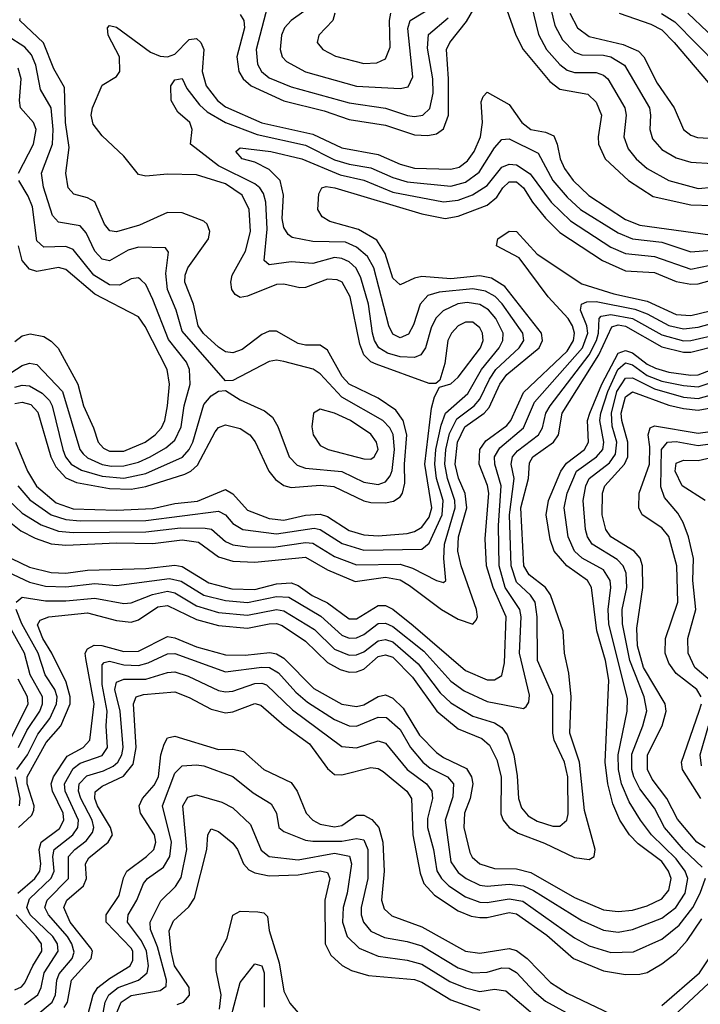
# Model space of a CAD drawing. Header units: inches. Extents: x 501365 to 657855, y 482276 to 547543.
# Tile 747 of 957: x 611463 to 613336, y 520744 to 523452. Entities that reach past the tile are written whole.
import ezdxf

# ---------------------------------------------------------------- set-up
doc = ezdxf.new("R2010")
doc.units = ezdxf.units.IN
doc.header["$MEASUREMENT"] = 0
doc.layers.add('A6512', color=7, linetype='Continuous')

msp = doc.modelspace()

# ---------------------------------------------------------------- linework, layer by layer
at = {"layer": 'A6512', "color": 5}
for points, elevation in [([(612790, 523519.3), (612828.9, 523410), (612848.6, 523370), (612922.5, 523282.5), (612950, 523261.3), (613027.1, 523247.1), (613050, 523225.6), (613064.2, 523190), (613054.8, 523130), (613055.8, 523110), (613074.9, 523070), (613138.3, 523010), (613206.2, 522966.2), (613310, 522943), (613370, 522941.7)], 3920), ([(612070, 523466.5), (612080.3, 523450), (612081.9, 523430), (612060.5, 523350), (612065.9, 523310), (612078.6, 523290), (612100.5, 523270), (612190, 523228.8), (612301.4, 523201.4), (612370, 523177.5), (612470, 523162.5), (612550, 523135.3), (612586.2, 523133.8), (612610, 523138.7), (612630, 523151.9), (612643.4, 523190), (612643.6, 523290), (612637.9, 523370), (612647.2, 523390), (612692.5, 523447.5), (612730, 523511.8)], 3920), ([(612145.5, 523490), (612114.3, 523370), (612117.7, 523330), (612129.1, 523310), (612150, 523292.5), (612210, 523267.4), (612370, 523223.3), (612470, 523209.3), (612530.8, 523189.2), (612550, 523186.3), (612572.5, 523190), (612592, 523208), (612600.8, 523250), (612600.4, 523290), (612585.7, 523374.3), (612588.3, 523411.7), (612642.5, 523457.5)], 3940), ([(612244.9, 523475.1), (612210.1, 523450), (612192.2, 523430), (612184, 523410), (612179.9, 523370), (612185.2, 523350), (612197, 523337), (612250, 523309.4), (612390, 523269.8), (612510, 523262.9), (612532.6, 523267.4), (612545.2, 523294.8), (612531.4, 523428.6), (612537.4, 523450), (612607.7, 523492.3)], 3960), ([(612871.5, 523491.5), (612891.3, 523411.3), (612913.2, 523370), (612949.3, 523329.3), (612970, 523313.2), (612990, 523306.7), (613050, 523307), (613070, 523299.7), (613081.4, 523290), (613128.3, 523210), (613132.1, 523190), (613125.5, 523130), (613137.5, 523097.5), (613159.4, 523070), (613190, 523043.2), (613249.9, 523010.1), (613330, 522988.3), (613370, 522991.7)], 3940), ([(612918.7, 523510), (612936.4, 523436.4), (612957, 523397), (612990, 523363.4), (613010, 523355.9), (613070, 523355), (613090, 523350.3), (613127.3, 523327.3), (613196.1, 523210), (613199.7, 523190), (613197.5, 523150), (613205, 523125), (613230, 523094.9), (613270, 523072.3), (613310, 523060.2), (613370, 523056.5)], 3960), ([(612330.1, 523470), (612325.1, 523450), (612286.6, 523410), (612282.3, 523390), (612297.1, 523370), (612332.3, 523352.3), (612410, 523331.6), (612445.8, 523334.1), (612470, 523345), (612483.1, 523376.9), (612480.5, 523450), (612484.5, 523470)], 3980), ([(612977.1, 523470), (612997.9, 523430), (613030, 523405.7), (613124.4, 523384.4), (613165.8, 523365.8), (613180.7, 523350), (613218, 523278), (613264.5, 523210), (613290.1, 523150), (613310, 523135), (613328.3, 523128.3), (613390, 523124.8)], 3980), ([(613113, 523470), (613200.3, 523440.3), (613230, 523424.1), (613264.8, 523390), (613358.8, 523278.8)], 4020), ([(613229.4, 523469.4), (613266.1, 523446.1), (613385.5, 523325.5)], 4040), ([(613302.3, 523470), (613410, 523367.3)], 4060), ([(611450, 522396.2), (611470, 522400), (611493.5, 522393.5), (611513.1, 522373.1), (611548.5, 522250), (611562.2, 522222.2), (611590, 522192.5), (611619.3, 522179.3), (611710, 522162.3), (611770, 522161.3), (611810, 522168.4), (611917.6, 522202.4), (611934.4, 522210), (611952.9, 522227.1), (612001.2, 522318.8), (612010, 522330.6), (612030, 522338.2), (612070, 522327.4), (612096.9, 522310), (612110.9, 522290.9), (612148.5, 522210), (612167.4, 522187.4), (612190, 522171.1), (612210, 522165.7), (612290, 522171.5), (612328.1, 522168.1), (612410, 522128.8), (612430, 522123.9), (612470, 522123), (612492, 522128), (612510, 522139.7), (612516.8, 522150), (612523, 522177), (612522.3, 522230), (612528.9, 522310), (612518.8, 522350), (612498.1, 522378.1), (612450, 522411.2), (612369.8, 522449.8), (612351.1, 522471.1), (612310, 522543), (612290, 522557.2), (612250, 522556.8), (612230, 522561.6), (612170, 522595.5), (612150, 522595.3), (612130, 522586.5), (612075.3, 522544.7), (612050, 522536.1), (612030, 522538.9), (612010, 522551.1), (611969.1, 522589.1), (611953.9, 522610), (611941.3, 522670), (611917.3, 522730), (611918.5, 522750), (611926.2, 522770), (611982.9, 522850), (611986.5, 522870), (611978.8, 522890), (611970, 522898.4), (611910, 522920.9), (611870, 522922.1), (611792.6, 522887.4), (611730, 522868.6), (611711.4, 522871.4), (611696.8, 522890), (611670, 522951.3), (611650, 522962.1), (611612.1, 522972.1), (611596.4, 522990), (611589.9, 523030), (611598.9, 523101.1), (611589, 523170), (611586.3, 523266.3), (611557.3, 523317.3), (611528.5, 523388.5), (611463.9, 523450), (611464.4, 523455.6)], 3920), ([(611451.2, 522290), (611484.4, 522210), (611509.5, 522169.5), (611563.4, 522123.4), (611610, 522107.1), (611730, 522103.3), (611830, 522108), (611890, 522121.3), (611952.1, 522127.9), (612030, 522160.3), (612050, 522148.4), (612090, 522103.1), (612150, 522080.2), (612190, 522076), (612250, 522089.7), (612290, 522091.8), (612310, 522086), (612370, 522047.5), (612410, 522034.9), (612450, 522032.4), (612530, 522039.3), (612550, 522044.1), (612570, 522056.6), (612590, 522084), (612597.4, 522110), (612578, 522230), (612596.2, 522383.8), (612604.7, 522415.3), (612618.6, 522441.4), (612650, 522451), (612670, 522469), (612731.6, 522550), (612738.4, 522570), (612737.1, 522590), (612730, 522604.3), (612710, 522620.1), (612690, 522620.5), (612670, 522610.3), (612651.5, 522590), (612641.9, 522570), (612633.1, 522506.9), (612619.5, 522460.5), (612608.1, 522451.9), (612590, 522451.4), (612444.5, 522504.5), (612430, 522511.3), (612410.2, 522530), (612399.6, 522559.6), (612373.1, 522690), (612350.7, 522730), (612336.8, 522736.8), (612310, 522738.6), (612250, 522715.9), (612234.5, 522714.5), (612190, 522725), (612170, 522723.7), (612090, 522691.6), (612070, 522688), (612056.1, 522696.1), (612046.9, 522710), (612043.8, 522730), (612048.2, 522750), (612084.4, 522815.6), (612098.7, 522870), (612094.6, 522930), (612075.1, 522970), (612030, 523000.4), (611950, 523025.4), (611870, 523027.5), (611810, 523021.5), (611790, 523026.7), (611750, 523077.4), (611690, 523133.2), (611665.4, 523165.4), (611660.2, 523190), (611663.4, 523210), (611690, 523272.4), (611730, 523296), (611738.5, 523310), (611737.5, 523350), (611706.4, 523410), (611704.4, 523430), (611710, 523436.6), (611730, 523431.4), (611823.4, 523363.4), (611850, 523351.7), (611870, 523350.3), (611890, 523358), (611930, 523398.1), (611950, 523400.7), (611961.7, 523390), (611970, 523370), (611965.4, 523310), (611976.5, 523270), (612007.4, 523230), (612030, 523212.4), (612130, 523168.2), (612270, 523137.8), (612350, 523100), (612450, 523081.4), (612510, 523055.2), (612550, 523044.2), (612650, 523041.2), (612673, 523047), (612696, 523064), (612714.2, 523090), (612731.7, 523130), (612737, 523170), (612733.5, 523226.5), (612739, 523241), (612750, 523252.6), (612810, 523219.1), (612845.1, 523170), (612870, 523150.4), (612910, 523143.1), (612933.2, 523133.2), (612942.7, 523110), (612950.5, 523070), (612962.7, 523042.7), (612986.8, 523010), (613029.2, 522969.2), (613130, 522903.1), (613170, 522887.4), (613510, 522840.5)], 3880), ([(611450, 522441.2), (611470, 522446.8), (611490, 522445), (611525.2, 522425.2), (611545.2, 522405.2), (611552.6, 522390), (611582.1, 522270), (611589.6, 522249.6), (611605, 522230), (611633.5, 522213.5), (611690, 522196.5), (611750, 522190.9), (611810, 522204.1), (611911.1, 522248.9), (611929.8, 522270.2), (611939.7, 522290), (611970, 522393.5), (611990, 522417.7), (612010, 522430.2), (612030, 522432.7), (612070, 522406.5), (612136.7, 522376.7), (612158.6, 522358.6), (612173.6, 522333.6), (612205.1, 522250), (612226.5, 522226.5), (612250, 522218.5), (612349.3, 522209.3), (612410, 522180.3), (612450, 522173.9), (612470, 522181.1), (612482.8, 522197.2), (612488.1, 522211.9), (612494.3, 522270), (612491.3, 522311.3), (612481.5, 522330), (612462.7, 522350), (612350, 522414.3), (612290, 522478.4), (612270.8, 522490.8), (612190, 522512.5), (612170, 522516), (612150, 522511.7), (612050, 522459.4), (612030, 522458.7), (611910, 522595.4), (611893.4, 522653.4), (611870.4, 522710.4), (611865.8, 522754.2), (611873.1, 522813.1), (611864.8, 522824.8), (611790, 522826.7), (611761.6, 522818.4), (611710, 522788.8), (611690, 522793.5), (611670, 522815.9), (611645.8, 522865.8), (611630, 522885), (611570, 522895.6), (611553.9, 522913.9), (611528.4, 522991.6), (611523.5, 523030), (611553, 523110), (611555.3, 523150), (611549.7, 523209.7), (611520.3, 523260.3), (611507.5, 523327.5), (611495.8, 523355.8), (611477.1, 523377.1), (611428.3, 523408.3)], 3940), ([(611459.8, 523030), (611501.6, 523110), (611508.6, 523150), (611501.2, 523170), (611465.8, 523210), (611462.9, 523230), (611467.4, 523290), (611459.3, 523319.3)], 3960), ([(611458.1, 522170), (611491.5, 522131.5), (611550, 522090.5), (611590, 522077.5), (611630, 522073.7), (611810, 522074.8), (612010, 522100.1), (612030, 522090.4), (612050, 522066.5), (612077.5, 522050), (612170, 522037.8), (612273.3, 522053.3), (612290.1, 522050), (612351, 522011), (612410, 521992.9), (612570, 521995.4), (612590, 522012.1), (612626.3, 522090), (612628.7, 522130), (612610.6, 522190), (612605.3, 522230), (612608.7, 522270), (612622.8, 522337.2), (612634.8, 522370), (612696.3, 522423.8), (612733.8, 522490), (612783, 522550), (612793.2, 522570), (612793.5, 522590), (612774, 522630), (612753.8, 522653.8), (612730, 522669), (612694.5, 522674.5), (612669, 522671), (612628.5, 522651.5), (612608.7, 522631.3), (612595.2, 522604.8), (612580.2, 522550), (612567.3, 522530), (612550, 522522.7), (612510, 522524.7), (612475.4, 522535.4), (612451.7, 522550), (612439.4, 522570), (612433.7, 522590), (612423.2, 522670), (612402.2, 522742.2), (612389, 522769), (612370, 522786.3), (612350, 522795.6), (612330, 522798.4), (612270, 522781.7), (612210, 522785.9), (612150, 522778.2), (612135.8, 522790), (612143.8, 522876.2), (612140.3, 522950), (612134.4, 522974.4), (612124.5, 522990), (612110, 523001.2), (612009.9, 523050), (611933.7, 523110), (611937.5, 523150), (611931.4, 523170), (611898.1, 523198.1), (611880.2, 523230), (611879.2, 523270), (611890, 523287.2), (611910, 523290.9), (611923.4, 523263.4), (611957.9, 523217.9), (611978.9, 523198.9), (612029.3, 523169.3), (612116.6, 523136.6), (612250, 523107.3), (612330, 523067.3), (612370, 523055.1), (612430, 523045.1), (612490, 523018.2), (612530, 523006.3), (612650, 522994.8), (612690, 523005.1), (612727.4, 523032.6), (612770, 523100.1), (612790, 523122.8), (612810, 523124.6), (612890, 523085.6), (612930.9, 523010), (612970, 522964.1), (613006.3, 522930), (613110, 522865.7), (613150, 522850), (613230, 522840.2), (613310, 522814.2), (613390, 522820.4)], 3860), ([(611431.7, 522131.7), (611470, 522095.3), (611522.5, 522062.5), (611570, 522045.3), (611610, 522041.6), (611810, 522043.4), (611905.7, 522054.3), (611974, 522054), (611991.1, 522051.1), (612030, 522016.9), (612050, 522008), (612090, 522002.4), (612161.8, 522001.8), (612250, 522013.8), (612270, 522012.2), (612330, 521975.3), (612390, 521952.3), (612510, 521954.6), (612544, 521944), (612610, 521909.3), (612630, 521904.6), (612635.8, 521910), (612630.4, 521970.4), (612632.1, 522010), (612661.9, 522110), (612661, 522130), (612640.4, 522190), (612633.2, 522230), (612636, 522270), (612646.3, 522313.7), (612665.9, 522354.1), (612714.4, 522390), (612730, 522408.6), (612756.1, 522463.9), (612773.7, 522490), (612838.2, 522550), (612850.8, 522570), (612848, 522590), (612791.1, 522671.1), (612771.3, 522691.3), (612745.4, 522705.4), (612710, 522712.2), (612617.3, 522702.7), (612586.3, 522693.7), (612564.9, 522670), (612546.8, 522613.2), (612533.1, 522586.9), (612510, 522577.4), (612490, 522586.9), (612479.3, 522610), (612437.6, 522770), (612420.7, 522800.7), (612390, 522826.4), (612360.1, 522840.1), (612270, 522841.8), (612213.5, 522853.5), (612201.7, 522861.7), (612190, 522880.7), (612185.3, 522905.3), (612189.2, 522970), (612180.4, 523010), (612150, 523040.3), (612110, 523060.1), (612075.1, 523070), (612058, 523090), (612070, 523100.2), (612154, 523090), (612239.3, 523070), (612345.6, 523025.6), (612410.6, 523010.6), (612490, 522978.3), (612630, 522951.6), (612670, 522955.8), (612709.7, 522970.3), (612750, 522996.4), (612790, 523046.5), (612810, 523055.3), (612830, 523053), (612868, 523028), (612925.9, 522950), (612978.7, 522898.7), (613090, 522826.4), (613130, 522808.8), (613210, 522800.6), (613310, 522765.7), (613390, 522782.7)], 3840), ([(611410, 522462.5), (611470, 522501.5), (611490, 522507.9), (611510, 522504.1), (611580.6, 522430), (611629, 522270), (611637.9, 522257.9), (611650, 522246.8), (611690, 522229.2), (611715.7, 522224.3), (611750, 522224.9), (611790, 522235.1), (611822.7, 522250), (611865.8, 522274.2), (611890, 522295.5), (611907.2, 522332.8), (611915.8, 522390), (611931.9, 522450), (611930.9, 522490), (611922, 522510), (611872.9, 522572.9), (611830, 522682.8), (611810, 522723.9), (611796.9, 522736.9), (611790, 522742.4), (611770, 522739.6), (611738.3, 522721.7), (611710, 522722.8), (611667.1, 522750), (611610, 522820.1), (611590, 522828.4), (611530, 522826.3), (611510, 522844.5), (611498, 522938), (611486.7, 522966.6), (611460.6, 523010)], 3960), ([(611411, 522090), (611466.2, 522046.2), (611505.7, 522025.7), (611550, 522010.6), (611590, 522006.5), (611730, 522013.7), (611830, 522011.2), (611910, 522021.4), (611955, 522015), (612010, 521974.7), (612050, 521963), (612110, 521960.4), (612250, 521974), (612310, 521938.7), (612386.8, 521906.8), (612470, 521918.8), (612510, 521911.4), (612536.3, 521896.3), (612623.9, 521830), (612670, 521803.6), (612710, 521789.3), (612719.4, 521800.6), (612723.3, 521810), (612720.4, 521830), (612677.8, 521950), (612668.8, 521990), (612670.5, 522030), (612693.8, 522110), (612688.8, 522148.8), (612671.1, 522191.1), (612661.7, 522230), (612668, 522290), (612688, 522332), (612741.7, 522370), (612754.8, 522385.2), (612784.6, 522450), (612803.7, 522476.3), (612892.4, 522550), (612901.7, 522570), (612899.1, 522590), (612798, 522718), (612761.6, 522741.6), (612730, 522747.4), (612650, 522739.4), (612570, 522745.8), (612550, 522741.5), (612510, 522723), (612490, 522741.2), (612469.1, 522809.1), (612446.3, 522846.3), (612395.3, 522875.3), (612316.8, 522896.8), (612295.8, 522910), (612283.7, 522930), (612286.9, 522973.1), (612294.7, 522990), (612306.6, 522993.4), (612330.4, 522989.6), (612570, 522918.6), (612634.3, 522905.7), (612670, 522912.3), (612750, 522942.6), (612776, 522964), (612792.5, 522990), (612810, 523006.6), (612830, 523006.8), (612849.8, 522990), (612874.4, 522950), (612910, 522906.5), (612950, 522867), (613066.8, 522790), (613130, 522761.5), (613210, 522756.6), (613270, 522731.8), (613310, 522724.8), (613330, 522725.3), (613390, 522742.6)], 3820), ([(611390, 521993.8), (611490, 521946.7), (611550, 521931.6), (611590, 521930), (611650, 521938.2), (611810, 521942.6), (611890, 521951.6), (611910, 521948.6), (611983.5, 521903.5), (612046.7, 521886.7), (612110, 521884.6), (612170, 521900.6), (612210, 521903.2), (612230, 521896), (612268.5, 521868.5), (612310, 521848.1), (612370, 521804.3), (612390, 521803.9), (612450, 521841.2), (612470, 521841), (612490, 521830.6), (612545.9, 521785.9), (612690, 521662), (612750, 521636.4), (612770, 521636.5), (612790, 521648.2), (612797.2, 521682.8), (612802.1, 521810), (612765.9, 521890), (612747.7, 521950), (612744.1, 522024.1), (612754.7, 522150), (612750.9, 522171), (612727.4, 522230), (612729.2, 522270), (612746.5, 522293.5), (612803.9, 522336.1), (612814.6, 522350), (612850, 522426.6), (612970, 522540.3), (612987.2, 522570), (612989.7, 522590), (612984.5, 522610), (612972.7, 522630), (612917.6, 522690), (612837.5, 522797.5), (612775.3, 522830), (612779.3, 522850), (612810, 522870.7), (612830, 522870.1), (612887.3, 522807.3), (613010, 522725.3), (613097.9, 522697.9), (613190, 522677.9), (613270, 522641.6), (613310, 522639), (613390, 522658.1)], 3780), ([(611450, 522567.3), (611470, 522583), (611492.1, 522587.9), (611530, 522580.8), (611550, 522568.1), (611568.7, 522548.7), (611623.1, 522450), (611638.4, 522390), (611666.7, 522330), (611679, 522290), (611693.5, 522273.5), (611710, 522265.6), (611750, 522265.5), (611808.1, 522290), (611836, 522310), (611853.5, 522330), (611862.6, 522350), (611870, 522390), (611875.1, 522450), (611868.8, 522490), (611808.8, 522608.8), (611790, 522634.6), (611670, 522697.7), (611590, 522765.6), (611570, 522770.8), (611510, 522759.8), (611490, 522766.5), (611470.4, 522790.4), (611459.5, 522830)], 3980), ([(611430, 521933.1), (611490, 521905.4), (611534.3, 521894.3), (611590, 521892.5), (611670, 521901.6), (611730, 521896.3), (611875.6, 521915.6), (611907.8, 521907.8), (611970, 521869.3), (612030, 521854.2), (612090, 521849.2), (612170, 521866.1), (612203.6, 521863.6), (612291.7, 521811.7), (612350, 521759.4), (612370, 521751.3), (612390, 521752), (612410, 521761.4), (612450, 521791.8), (612470, 521792.4), (612490, 521783.4), (612575.1, 521715.1), (612650, 521632.3), (612686.3, 521606.3), (612750, 521576.9), (612850, 521558), (612857.3, 521562.7), (612864.6, 521575.4), (612865.8, 521594.2), (612838.8, 521710), (612843.1, 521810), (612839.7, 521830), (612799.5, 521890), (612782.7, 521950), (612781, 522061), (612787.9, 522170), (612770.4, 522230), (612770.2, 522250), (612785, 522275), (612850.1, 522329.9), (612879.9, 522400.1), (613012.4, 522550), (613027, 522590), (613024.3, 522610), (613006.9, 522653.1), (613009.5, 522670), (613024, 522676), (613050, 522676.8), (613156.1, 522656.1), (613190, 522643.4), (613250, 522610.9), (613290, 522602.3), (613330, 522606.7), (613390, 522623)], 3760), ([(611453.5, 521850), (611470, 521863.4), (611534, 521854), (611590, 521853.9), (611670, 521861.4), (611750, 521846.8), (611770, 521848.1), (611828.7, 521871.3), (611870, 521880), (611890, 521875.8), (611950, 521840), (612010, 521821.9), (612090, 521814.6), (612170, 521830), (612190, 521826.1), (612274.5, 521774.5), (612330, 521720.6), (612370, 521704.2), (612390, 521705.1), (612410, 521713.1), (612450, 521743.9), (612470, 521747.1), (612490, 521740.6), (612560.2, 521680.2), (612620.4, 521600.4), (612650, 521572.9), (612710, 521536.2), (612770, 521518.1), (612790, 521505.7), (612804.7, 521484.7), (612822.8, 521430), (612832.1, 521372.1), (612835.7, 521310), (612844.3, 521284.3), (612862.5, 521262.6), (612887.4, 521247.4), (612930, 521233.7), (612950, 521233.6), (612968.9, 521250), (612972.6, 521267.4), (612971.8, 521370), (612962.7, 521410), (612934.4, 521470), (612930, 521490), (612930, 521592.9), (612888.1, 521690), (612887.3, 521810), (612882.1, 521850), (612869, 521869), (612830, 521905.5), (612815.9, 521950), (612811.2, 522090), (612824.2, 522190), (612816.2, 522230), (612819.7, 522250), (612833.5, 522266.5), (612891.4, 522310), (612902.2, 522330), (612911.3, 522370), (612922.9, 522390), (613030, 522530.8), (613050.5, 522570), (613056.4, 522590), (613058.3, 522630), (613063.3, 522636.7), (613090, 522641.2), (613150, 522630), (613230, 522585.5), (613290, 522568.9), (613310, 522569.6), (613390, 522588.6)], 3740), ([(611460.3, 521230), (611496.3, 521263.7), (611502, 521278), (611503.1, 521290), (611484.1, 521350), (611483.7, 521370), (611536.3, 521463.7), (611576.7, 521510), (611601.7, 521570), (611602.2, 521590), (611591.5, 521630), (611552, 521710), (611526.7, 521750), (611512.5, 521787.5), (611519.5, 521800.5), (611543.6, 521810), (611650, 521820.3), (611730, 521799.5), (611770, 521795.3), (611790, 521801.6), (611843.1, 521836.9), (611870, 521841.3), (611950, 521802.4), (612010, 521786.2), (612090, 521778.5), (612150, 521790.4), (612170, 521791), (612185.6, 521785.6), (612250, 521743.2), (612310, 521684.2), (612344.9, 521664.9), (612370, 521657.6), (612390, 521658.2), (612410, 521665.6), (612450, 521700.5), (612470, 521705.4), (612490, 521698.3), (612543.8, 521643.9), (612611.6, 521550), (612670, 521502), (612734.6, 521474.6), (612756.6, 521456.6), (612776.4, 521416.4), (612788.5, 521370), (612787.6, 521267.6), (612794, 521250), (612810, 521230.1), (612834.9, 521214.9), (612907.1, 521187.1), (612990, 521147.9), (613030, 521142.5), (613044.2, 521150), (613046.7, 521170), (613017.4, 521277.4), (613003.7, 521410), (612977.1, 521490), (612980.8, 521590), (612974.8, 521654.8), (612962.5, 521710), (612959, 521770), (612924, 521870), (612910.3, 521890.3), (612864.9, 521924.9), (612850.6, 521950), (612842.5, 522110), (612863.3, 522190), (612866.3, 522233.7), (612875.6, 522250), (612932, 522290), (612946.4, 522310), (612955.8, 522370), (613057.2, 522530), (613092.8, 522607.2), (613110, 522612.6), (613130, 522609), (613230, 522552.2), (613290, 522537.6), (613310, 522538.1), (613390, 522557.8)], 3720), ([(611458.2, 521050), (611505, 521090), (611518.3, 521110), (611521.8, 521130), (611517, 521170), (611522, 521190), (611572.6, 521227.4), (611584.8, 521250), (611583.1, 521270), (611553.8, 521330), (611549.6, 521350), (611555.8, 521370), (611593.6, 521426.4), (611638.1, 521450), (611656.5, 521470), (611667.8, 521570), (611645, 521695), (611643.6, 521710), (611650, 521721.6), (611668.4, 521731.6), (611689, 521731), (611750, 521714.2), (611790, 521715.1), (611870, 521755.3), (611890, 521752.3), (611950, 521727.3), (612030, 521705.2), (612083.9, 521703.9), (612151.8, 521711.8), (612170, 521708.2), (612190, 521695.6), (612272.4, 521612.4), (612350, 521569.8), (612390, 521562.7), (612410, 521568), (612450, 521590.8), (612470, 521595.3), (612490, 521585.7), (612518.1, 521558.1), (612563.9, 521483.9), (612610, 521436.8), (612630, 521422.6), (612692.6, 521392.6), (612706.6, 521370), (612710.5, 521350), (612703, 521310), (612687.6, 521270), (612685.3, 521230), (612701.7, 521161.7), (612708.8, 521148.8), (612729.6, 521130), (612770, 521117.2), (612830, 521116.1), (612870, 521106.2), (612990, 521037.6), (613070, 521004.1), (613110, 520998.7), (613150, 521003), (613190, 521014.5), (613230, 521034.1), (613250, 521057.6), (613255.7, 521090), (613249.2, 521110), (613230, 521136.7), (613165.5, 521185.5), (613141.2, 521210), (613115, 521250), (613095.7, 521295.7), (613081.6, 521350), (613074.7, 521410), (613084.5, 521635.5), (613075.4, 521690), (613051.4, 521771.4), (613036.5, 521890), (613026.2, 521910), (612969.3, 521950), (612933.7, 521990), (612922.9, 522022.9), (612911.8, 522090), (612918.4, 522130), (612952.9, 522210), (612968, 522232), (613017.5, 522270), (613028.6, 522290), (613026.1, 522350), (613031.9, 522370), (613064.9, 522450), (613110, 522535.4), (613130, 522542.8), (613150, 522536), (613190, 522505), (613213.4, 522493.4), (613250, 522482.7), (613310, 522474.3), (613330, 522475.5), (613390, 522497.9)], 3680), ([(611476.3, 520743.7), (611513.5, 520770), (611522.5, 520790), (611530.8, 520830), (611569.1, 520890), (611567.1, 520910), (611554.7, 520930), (611491.8, 520990), (611483.2, 521010), (611490, 521033.9), (611549.5, 521090.5), (611557.7, 521110), (611554.5, 521150), (611558.2, 521170), (611609.4, 521210), (611623.2, 521230), (611624.7, 521250), (611588.2, 521330), (611586.9, 521350), (611610, 521392.6), (611630, 521407.1), (611690, 521427.8), (611705.1, 521450), (611700.8, 521510), (611703.7, 521550), (611690, 521624), (611690, 521678), (611695.9, 521684.1), (611710, 521687.3), (611750, 521677.5), (611790, 521675.7), (611816.9, 521683.1), (611870, 521708.3), (611890, 521708.6), (612030, 521658.2), (612130, 521671), (612150.7, 521670), (612175.7, 521655.7), (612222.7, 521602.7), (612255.1, 521575.1), (612330, 521527.2), (612370, 521510.1), (612390, 521508.6), (612450, 521533.7), (612473, 521533), (612510, 521499.7), (612538.4, 521450), (612572.9, 521410), (612593.3, 521393.3), (612640.1, 521370), (612656.8, 521350), (612654.9, 521314.9), (612634.2, 521250), (612650, 521136.2), (612670, 521106.4), (612691.6, 521090), (612730, 521071.1), (612750, 521068.6), (612810, 521074.2), (612850, 521069.6), (612877.1, 521057.1), (613010, 520974.6), (613070, 520948), (613110, 520942.7), (613150, 520949.5), (613230, 520981), (613269.3, 521010), (613294.4, 521050), (613301.8, 521090), (613294.7, 521110), (613270, 521144), (613202.1, 521210), (613172.1, 521250), (613140.4, 521300.4), (613119.4, 521350), (613111, 521390), (613110, 521430), (613134.8, 521550), (613136.3, 521583.7), (613084.6, 521790), (613082.8, 521830), (613090.4, 521890), (613088.3, 521910), (613070, 521939.3), (613011.1, 521971.1), (612990.1, 521990.1), (612972.8, 522030), (612961.4, 522110), (612969.7, 522150), (612995.9, 522210), (613050.8, 522250), (613067.8, 522270), (613070.9, 522290), (613059.7, 522350), (613063, 522370), (613081.4, 522430), (613109.2, 522490), (613130, 522508.7), (613150, 522503.1), (613190, 522473.6), (613230, 522458.4), (613290, 522445.7), (613330, 522442.8), (613390, 522462.5)], 3660), ([(613341.3, 521121.3), (613290, 521170), (613238.2, 521230), (613210, 521283.1), (613170, 521336.6), (613153, 521370), (613147.9, 521390), (613148.2, 521431.8), (613178.5, 521510), (613189.1, 521550.9), (613182.2, 521590), (613142.7, 521690), (613121.9, 521790), (613121.7, 521830), (613134, 521890), (613132.6, 521930), (613124.4, 521950), (613107.8, 521967.8), (613038.4, 522010), (613025.7, 522030), (613020.6, 522050), (613014.3, 522130), (613021, 522170), (613030.2, 522190), (613086.5, 522233.5), (613102.7, 522257.3), (613106.3, 522290), (613094.2, 522334.2), (613092, 522370), (613106.5, 522430), (613130, 522466.3), (613150, 522467.4), (613210, 522437.1), (613290, 522414.3), (613330, 522410.5), (613390, 522426.7)], 3640), ([(613350, 521174.9), (613326.4, 521190), (613273.2, 521253.2), (613243.8, 521310), (613203.4, 521363.4), (613190.7, 521390), (613190.7, 521430), (613231.8, 521510), (613242.6, 521550), (613239.8, 521570), (613180.2, 521670), (613163.5, 521730), (613161.6, 521778.4), (613178, 521890), (613177.4, 521950), (613170.7, 521970.7), (613154.1, 521990), (613089.9, 522030), (613075.9, 522050), (613066.4, 522090), (613067.3, 522150), (613073.5, 522170), (613128.1, 522230), (613137.1, 522250), (613136.7, 522290), (613120, 522350), (613118.9, 522370), (613130, 522414.8), (613150, 522429.1), (613250, 522392.4), (613290, 522382.7), (613330, 522378.6), (613410, 522392.5)], 3620), ([(613338.9, 521590), (613327, 521610), (613270, 521653.6), (613250, 521681.9), (613239.6, 521710), (613240.3, 521750), (613274.3, 521850), (613271.6, 521950), (613250, 522030.9), (613230, 522054.8), (613176.4, 522090), (613167.1, 522110), (613167.8, 522150), (613196.3, 522230), (613197.7, 522277.7), (613193.1, 522310), (613198.7, 522330), (613210, 522334.7), (613330, 522315.2), (613390, 522323.1)], 3580), ([(613370, 521629.1), (613321, 521670), (613303.1, 521710), (613301.9, 521750), (613323.8, 521830), (613315.5, 521910), (613317.5, 521970), (613303.7, 522030), (613289.2, 522069.2), (613274.7, 522094.7), (613238.2, 522138.2), (613227.4, 522167.4), (613229.8, 522270), (613246.2, 522290), (613270, 522291.7), (613330, 522280.6), (613390, 522289.2)], 3560), ([(613349.3, 522130), (613286, 522170), (613267.1, 522210), (613270, 522232.3), (613290, 522240.6), (613330, 522240.2), (613390, 522253.6)], 3540), ([(611460, 521450), (611483.2, 521496.8), (611518.3, 521550), (611525.6, 521570), (611525.5, 521590), (611492.3, 521650), (611476.6, 521710), (611408.7, 521830)], 3760), ([(611455.2, 521390), (611484.2, 521430), (611513, 521487), (611546.5, 521530), (611564.7, 521570), (611566, 521590), (611559.7, 521610), (611533.6, 521650), (611514, 521710), (611469.2, 521790), (611453.9, 521830)], 3740), ([(611507.5, 520712.5), (611552.7, 520750), (611561.6, 520770), (611565.7, 520810), (611572.1, 520827.9), (611607.9, 520870), (611612.7, 520887.3), (611606.4, 520910), (611594.5, 520930), (611542, 520990), (611532.5, 521010), (611538.8, 521030), (611597.2, 521090), (611597.4, 521150), (611615, 521170), (611646.4, 521193.6), (611663.8, 521216.1), (611667.1, 521230), (611662.3, 521250), (611631.2, 521310), (611624.8, 521330), (611626.6, 521350), (611647.5, 521372.5), (611694.1, 521385.9), (611720.8, 521399.2), (611733.1, 521410), (611744, 521430), (611747.5, 521450), (611740, 521550), (611725.1, 521610), (611729.7, 521630), (611750, 521637.9), (611810, 521638), (611870, 521657), (611890, 521658.6), (611926.8, 521646.8), (612010, 521607.4), (612030, 521603.5), (612050, 521605.2), (612110, 521626.7), (612130, 521627.1), (612142.2, 521622.2), (612214.3, 521554.3), (612350, 521452.9), (612390, 521449.1), (612450, 521468.4), (612470, 521462.1), (612529.1, 521390), (612582.7, 521350), (612597.2, 521330), (612599, 521310), (612585.5, 521254.5), (612585.1, 521230), (612601.6, 521170), (612611.1, 521111.1), (612623.9, 521090), (612644, 521070), (612690, 521039.7), (612730, 521025.2), (612750, 521023.8), (612810, 521034.2), (612847.6, 521027.6), (612990, 520927), (613030, 520904.6), (613090, 520886.1), (613152, 520888), (613230, 520922.6), (613278.1, 520961.9), (613315.4, 521010), (613336.3, 521050), (613350.6, 521090.6)], 3640), ([(611436.7, 521470), (611486.1, 521570), (611484.4, 521590), (611458.6, 521638.6)], 3780), ([(611585.4, 520734.6), (611594.6, 520750), (611605.8, 520810), (611660, 520870), (611663.2, 520890), (611658.6, 520898.6), (611602.2, 520970), (611585, 521010), (611592.6, 521030), (611639, 521070), (611646.6, 521090), (611644, 521130), (611653.5, 521146.5), (611707.1, 521190), (611718.4, 521210), (611713.3, 521230), (611677.4, 521290), (611669.8, 521310), (611671.2, 521328.7), (611690, 521344.3), (611749, 521371), (611775.7, 521404.3), (611783.4, 521450), (611776.5, 521570), (611783.9, 521590), (611804, 521596), (611890, 521603.8), (611930, 521588.2), (611990, 521555.6), (612030, 521545.5), (612050, 521548.7), (612110, 521571.6), (612126.5, 521566.5), (612191.2, 521511.2), (612260.8, 521460.8), (612310, 521392.3), (612330, 521376), (612350, 521375.3), (612430, 521394.9), (612450, 521392.6), (612463.9, 521383.9), (612528.9, 521330), (612541.4, 521310), (612544.8, 521210), (612565, 521105), (612575.8, 521075.8), (612604.4, 521044.4), (612670, 521000.8), (612706.1, 520986.1), (612730, 520982.2), (612750, 520982.4), (612810, 520996.5), (612830, 520993), (612913.6, 520933.6), (612987.6, 520870), (613070, 520835.8), (613130, 520825.5), (613170, 520826.3), (613190, 520831.5), (613230, 520854.9), (613270, 520885.6), (613300.4, 520919.6), (613340.6, 520979.4)], 3620), ([(613337.9, 521310), (613286.9, 521390), (613284.6, 521410), (613333.2, 521550), (613339.2, 521570)], 3580), ([(613339.6, 521399.6), (613336.3, 521430), (613358.8, 521510)], 3560), ([(611649.7, 520710), (611665.8, 520770), (611678.4, 520790), (611710, 520814.9), (611767.4, 520850), (611774.8, 520865.2), (611774.2, 520890), (611770, 520898.2), (611701.5, 520970), (611701.4, 520990), (611737, 521043), (611748.6, 521091.4), (611758.3, 521110), (611812.4, 521150), (611832, 521170), (611837.4, 521190), (611834.6, 521210), (611795.7, 521270), (611792.2, 521290), (611801.6, 521310), (611832.9, 521347.1), (611845.1, 521370), (611851.9, 521430), (611860.5, 521459.5), (611870, 521476.6), (611890, 521481), (612010, 521445.1), (612050, 521445.8), (612079, 521439), (612135.3, 521390), (612210, 521353.6), (612227, 521330), (612251.8, 521270), (612270, 521250.1), (612290, 521239), (612330, 521232.2), (612350, 521235.7), (612390, 521264.4), (612410, 521263.9), (612432, 521252), (612451.7, 521230), (612462.6, 521190), (612466.7, 521110), (612458.8, 521030), (612466.3, 521006.3), (612487.1, 520987.1), (612570, 520956.5), (612690, 520889.8), (612730, 520884.2), (612810, 520897.6), (612830, 520891.4), (612859.9, 520870), (612923.9, 520803.9), (612970, 520774.4), (613110, 520707.6)], 3580), ([(611690.7, 520710), (611698.2, 520750), (611708.1, 520770), (611733.9, 520790), (611790, 520810.6), (611813.8, 520830), (611817.3, 520850), (611812, 520890), (611798.4, 520918.4), (611760.3, 520970), (611761.7, 520990), (611785.8, 521030), (611803.9, 521076.1), (611815.1, 521090), (611858.7, 521121.3), (611876.5, 521150), (611881.2, 521190), (611856.3, 521290), (611890, 521379.7), (611910, 521399.4), (611950, 521402.8), (611970, 521399.7), (612050, 521370.5), (612105.9, 521325.9), (612155.6, 521295.6), (612170.1, 521270), (612175.9, 521230), (612190, 521219), (612250, 521195.5), (612270, 521192.4), (612350, 521192.4), (612390, 521200.1), (612410, 521196.6), (612421.4, 521170), (612421.3, 521090), (612403.1, 521010), (612403.1, 520990), (612409.4, 520969.4), (612430, 520945.3), (612467.6, 520927.6), (612530, 520916.9), (612570, 520904.9), (612670, 520844), (612710, 520830.1), (612750, 520832.2), (612790, 520844), (612810, 520843), (612830, 520831.4), (612878.7, 520778.7), (612910, 520752.9), (613023.6, 520690)], 3560), ([(611463, 521290), (611464.4, 521310), (611451.4, 521370)], 3740), ([(611709.7, 520670.3), (611742.1, 520750), (611770, 520768.3), (611850, 520781.8), (611866.2, 520793.9), (611867, 520810), (611842, 520902), (611823.1, 520950), (611821.9, 520970), (611851.2, 521028.8), (611892.1, 521067.9), (611907.7, 521092.3), (611923.4, 521170), (611912, 521290), (611926, 521314), (611950, 521319.7), (612019.9, 521299.9), (612050, 521283.9), (612098.4, 521238.4), (612127.8, 521167.8), (612150, 521150.8), (612230, 521141.1), (612330, 521159.5), (612371.1, 521151.1), (612376.2, 521130), (612364.6, 521050), (612353.2, 521010), (612351.8, 520970), (612364.3, 520930), (612397.9, 520897.9), (612450, 520876.5), (612530, 520865), (612570, 520854.3), (612646.9, 520806.9), (612690, 520788.9), (612730, 520779.5), (612770, 520785.1), (612800.7, 520780.7), (612887.4, 520707.4)], 3540), ([(611896.3, 520743.7), (611914.4, 520750), (611930.7, 520769.3), (611929.4, 520790), (611889.4, 520850), (611879.7, 520890), (611874.3, 520945.7), (611886.9, 520973.1), (611928.4, 521011.6), (611944.3, 521035.7), (611978.5, 521170), (611981.2, 521210), (611990, 521226.2), (612010, 521219.3), (612050, 521186.9), (612062.6, 521170), (612078.8, 521130), (612094, 521114), (612110, 521105.7), (612150, 521096.8), (612230, 521099.8), (612290, 521111.3), (612310, 521106.6), (612316.9, 521090), (612303, 521030), (612304, 520910), (612319.1, 520879.1), (612350.6, 520850.6), (612376.8, 520836.8), (612422.9, 520822.9), (612550, 520812), (612570, 520804.3), (612650, 520756), (612730, 520728)], 3520), ([(612013.4, 520730), (612017.9, 520770), (612003.6, 520836.4), (612003.7, 520870), (612034.1, 520925.9), (612050, 520989.3), (612070, 521000.4), (612118.2, 520998.2), (612135.2, 520995.2), (612145.4, 520985.4), (612150, 520947.2), (612177.6, 520857.6), (612190, 520779.7), (612206.7, 520746.7), (612230, 520720.7)], 3480), ([(611450, 520783.4), (611468.5, 520791.5), (611477.4, 520802.6), (611499, 520850), (611523.9, 520890), (611523, 520910), (611508.9, 520930), (611453.1, 520990)], 3680), ([(613230, 520740.5), (613334.3, 520830), (613404.3, 520935.7)], 3580), ([(612044.9, 520710), (612070, 520803.8), (612110, 520855.3), (612130, 520850.1), (612136.4, 520830), (612135.7, 520735.7)], 3460), ([(613250, 520699.2), (613359.2, 520800.8)], 3560)]:
    msp.add_lwpolyline(points, dxfattribs=dict(at, elevation=elevation))
at = {"layer": 'A6512', "color": 5, "elevation": 3960}
msp.add_lwpolyline([(612290, 522381), (612271.6, 522370), (612267.4, 522332.6), (612271.3, 522310), (612290, 522281.3), (612311.8, 522270), (612410, 522244.7), (612430, 522243.8), (612438.8, 522250), (612449.4, 522270), (612445.6, 522290), (612430, 522312.1), (612373.6, 522350), (612329.6, 522370.4)], close=True, dxfattribs=at)

doc.saveas('drawing.dxf')
